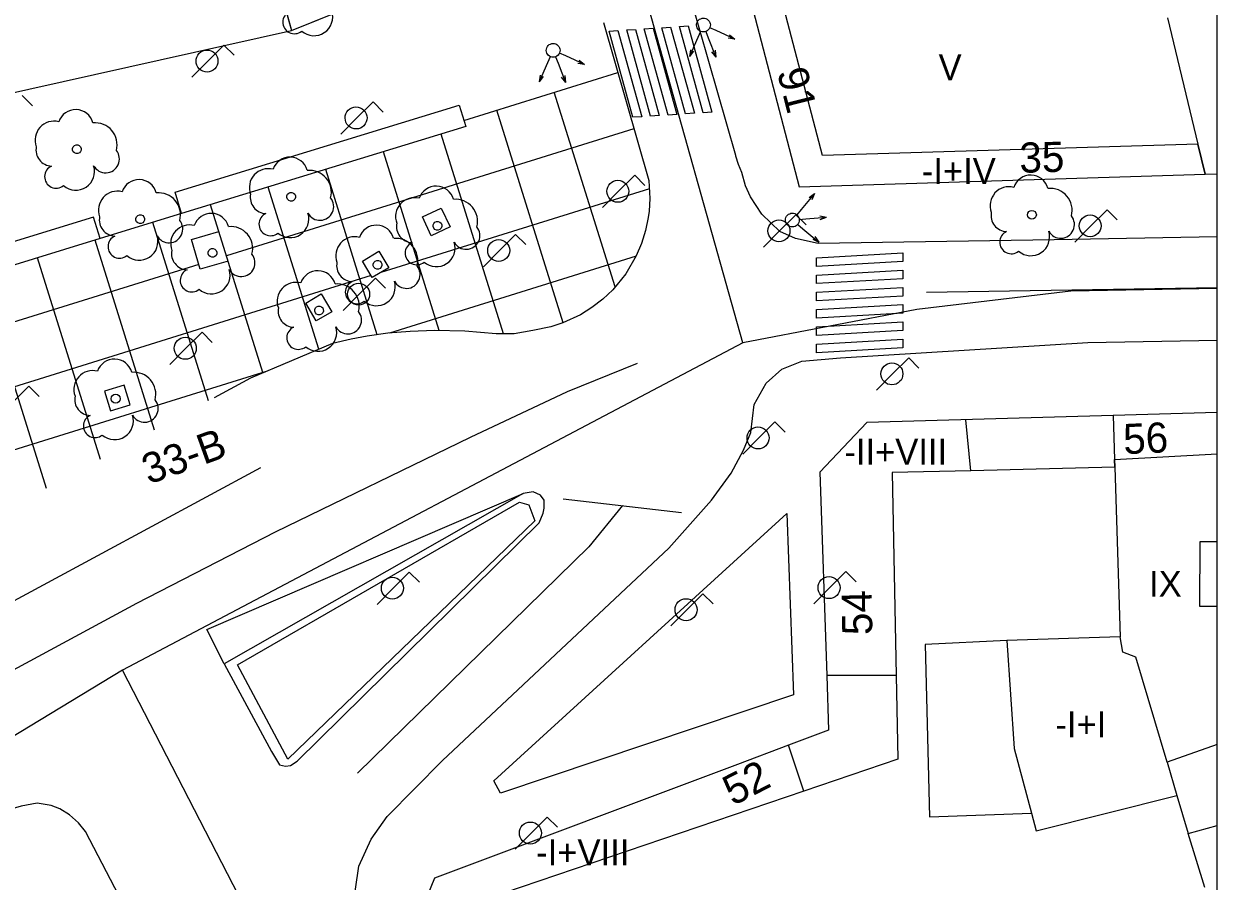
# Model space of a CAD drawing. Extents: x 282771 to 285132, y 4823109 to 4825496.
# Drawn here: x 285060.9 to 285130.1, y 4823913.8 to 4823963.6 of the extents above; entities that cross this region are included whole.
import ezdxf

# ---------------------------------------------------------------- set-up
doc = ezdxf.new("R2010")
doc.units = 0
for name, color, linetype in [('ACERA-BORDILLO', 7, 'Continuous'), ('ACERA-INTERIOR', 7, 'Continuous'), ('ARBOL', 7, 'Continuous'), ('BORDILLO', 7, 'Continuous'), ('CALLE-EJE', 7, 'Continuous'), ('Default', 7, 'Continuous'), ('EDIFICIO', 7, 'Continuous'), ('FAROLA', 7, 'Continuous'), ('INTERIOR-EDIFICIO', 7, 'Continuous'), ('MEDIANERA', 7, 'Continuous'), ('NUM-LOCAL', 7, 'Continuous'), ('NUM-PORTAL', 7, 'Continuous'), ('NUM-VADO', 7, 'Continuous'), ('PASO-PEATONES', 7, 'Continuous'), ('SEMAFORO', 7, 'Continuous'), ('SENAL-VIARIA', 7, 'Continuous'), ('TXT-ALTURA-EDIFICIO', 7, 'Continuous'), ('ZONA-VERDE', 7, 'Continuous')]:
    doc.layers.add(name, color=color, linetype=linetype)

msp = doc.modelspace()

# ---------------------------------------------------------------- linework, layer by layer
at = {"layer": 'ACERA-BORDILLO'}
for points in [[(285120.638, 4823951.049), (285106.953, 4823950.851), (285105.647, 4823951.136), (285104.724, 4823951.532), (285103.692, 4823952.543), (285103.033, 4823953.553), (285102.748, 4823954.19), (285102.52, 4823954.963), (285102.336, 4823955.428), (285102.181, 4823955.904), (285102.168, 4823955.949), (285099.568, 4823965.059), (285087.959, 4824009.404), (285087.86, 4824010.914), (285088.392, 4824012.464), (285089.502, 4824013.671), (285090.877, 4824014.303), (285130.1, 4824023.911)], [(285094.504, 4823963.674), (285097.121, 4823954.503), (285097.157, 4823954.158), (285097.182, 4823953.447), (285097.141, 4823952.715), (285097.093, 4823952.343), (285096.94, 4823951.596), (285096.71, 4823950.852), (285096.401, 4823950.124), (285095.796, 4823949.088), (285095.036, 4823948.154), (285094.456, 4823947.604), (285093.83, 4823947.121), (285093.169, 4823946.71), (285092.137, 4823946.233), (285091.439, 4823946.007), (285090.402, 4823945.799), (285089.322, 4823945.602), (285088.278, 4823945.595), (285086.454, 4823945.76), (285084.689, 4823945.791), (285083.291, 4823945.74), (285081.994, 4823945.642), (285080.796, 4823945.465), (285079.853, 4823945.288), (285078.777, 4823945.049), (285074.028, 4823943.029), (285071.912, 4823941.89)], [(285130.1, 4823951.238), (285120.638, 4823951.049)], [(285130.1, 4823816.952), (285129.367, 4823817.208), (285128.187, 4823817.988), (285127.487, 4823819.018), (285088.568, 4823893.158), (285081.128, 4823907.858), (285080.158, 4823910.288), (285080.118, 4823913.368), (285080.298, 4823914.718), (285081.028, 4823916.288), (285081.958, 4823917.588), (285085.158, 4823920.838), (285098.288, 4823933.159), (285100.758, 4823935.949), (285101.908, 4823937.509), (285102.618, 4823938.849), (285103.044, 4823939.874), (285103.243, 4823941.502), (285103.946, 4823942.732), (285104.846, 4823943.545), (285106.01, 4823944.007), (285108.257, 4823944.217), (285122.608, 4823945.09), (285130.1, 4823945.238)], [(285074.607, 4823937.821), (285055.673, 4823927.612), (285051.322, 4823925.111), (285046.619, 4823922.767), (285042.525, 4823920.823), (285038.676, 4823919.171), (285034.524, 4823917.507), (285019.316, 4823912.807), (285016.121, 4823914.704), (284974.158, 4823901.948)], [(285102.457, 4823843.758), (285064.7, 4823916.246), (285064.456, 4823916.728), (285064.04, 4823917.236), (285063.512, 4823917.682), (285062.964, 4823918.038), (285062.462, 4823918.236), (285061.645, 4823918.36), (285060.721, 4823918.2), (285059.922, 4823917.969), (285058.981, 4823917.614), (285050.149, 4823912.953)]]:
    msp.add_lwpolyline(points, dxfattribs=at)
at = {"layer": 'ACERA-INTERIOR'}
for p, q in [((285063.595, 4824008.538), (285076.405, 4823963.203)), ((285076.405, 4823963.203), (285086.471, 4823967.277)), ((285055.015, 4823958.437), (285076.405, 4823963.203)), ((285086.399, 4823957.987), (285095.332, 4823960.773)), ((285095.171, 4823948.32), (285091.646, 4823959.623)), ((285092.155, 4823946.241), (285088.307, 4823958.582)), ((285096.265, 4823957.504), (285072.621, 4823950.132)), ((285088.691, 4823945.598), (285085.075, 4823957.194)), ((285084.964, 4823945.801), (285081.731, 4823956.169)), ((285081.378, 4823945.551), (285078.387, 4823955.143)), ((285077.976, 4823944.709), (285075.043, 4823954.117)), ((285097.162, 4823954.015), (285081.575, 4823949.155)), ((285074.733, 4823943.358), (285071.698, 4823953.092)), ((285071.581, 4823941.716), (285068.354, 4823952.066)), ((285065.295, 4823951.128), (285048.288, 4823945.911)), ((285068.448, 4823940.014), (285065.01, 4823951.04)), ((285065.314, 4823938.316), (285061.666, 4823950.014)), ((285096.394, 4823950.112), (285082.079, 4823945.648)), ((285071.024, 4823949.634), (285049.23, 4823942.838)), ((285081.017, 4823948.981), (285020.262, 4823930.037)), ((285062.179, 4823936.617), (285058.321, 4823948.989)), ((285074.986, 4823943.436), (285026.909, 4823928.446))]:
    msp.add_line(p, q, dxfattribs=at)
for points in [[(285070.025, 4823952.578), (285069.644, 4823953.82), (285086.126, 4823958.876), (285086.507, 4823957.634), (285070.025, 4823952.578), (285065.295, 4823951.128)], [(285084.507, 4823951.295), (285083.993, 4823952.385), (285085.082, 4823952.899), (285085.596, 4823951.809), (285084.507, 4823951.295)], [(285065.295, 4823951.128), (285064.914, 4823952.37), (285047.907, 4823947.153), (285048.288, 4823945.911)], [(285072.717, 4823949.826), (285071.107, 4823949.351), (285070.597, 4823951.077), (285072.181, 4823951.545)], [(285080.514, 4823949.825), (285081.475, 4823950.397), (285082.047, 4823949.436), (285081.086, 4823948.864), (285080.514, 4823949.825)], [(285077.229, 4823947.384), (285078.129, 4823947.917), (285078.74, 4823946.885), (285077.84, 4823946.352), (285077.229, 4823947.384)], [(285065.545, 4823942.273), (285065.902, 4823941.128), (285067.047, 4823941.485), (285066.69, 4823942.63), (285065.545, 4823942.273)]]:
    msp.add_lwpolyline(points, dxfattribs=at)
at = {"layer": 'ARBOL'}
for centre in [(285119.356, 4823952.51), (285066.198, 4823941.839)]:
    msp.add_circle(centre, 0.255, dxfattribs=at)
for centre, radius, start, end in [((285076.563, 4823963.686), 0.672, 113.73669, 309.47246), ((285077.703, 4823963.986), 1.086, 228.95444, 17.92792), ((285119.286, 4823953.77), 1.038, 15.64225, 161.38431), ((285118.026, 4823953.04), 1.097, 75.43176, 200.55605), ((285120.416, 4823952.77), 1.272, 345.0327, 95.79922), ((285117.916, 4823952.47), 0.935, 168.59894, 268.13232), ((285121.026, 4823951.94), 0.797, 208.96243, 38.99099), ((285118.156, 4823950.92), 0.672, 113.73669, 309.47246), ((285119.296, 4823951.22), 1.086, 228.95444, 17.92792), ((285066.128, 4823943.099), 1.038, 15.64225, 161.38431), ((285064.868, 4823942.369), 1.097, 75.43176, 200.55605), ((285067.258, 4823942.099), 1.272, 345.0327, 95.79922), ((285064.758, 4823941.799), 0.935, 168.59894, 268.13232), ((285067.868, 4823941.269), 0.797, 208.96243, 38.99099), ((285064.998, 4823940.249), 0.672, 113.73669, 309.47246), ((285066.138, 4823940.549), 1.086, 228.95444, 17.92792)]:
    msp.add_arc(centre, radius, start, end, dxfattribs=at)
for centre, major_axis, start_param, end_param in [((285063.88, 4823957.573), (0.57, 0.868), 5.566983, 8.110662), ((285062.62, 4823956.843), (0.603, 0.916), 0.327321, 2.511152), ((285065.01, 4823956.573), (0.699, 1.063), 5.032745, 6.965986), ((285062.51, 4823956.273), (-0.514, -0.782), 5.094988, 6.832173), ((285065.62, 4823955.743), (-0.438, -0.666), 5.799464, 9.116088), ((285063.89, 4823955.023), (-0.596, -0.907), 6.14839, 8.748468), ((285076.312, 4823954.816), (0.57, 0.868), 5.566718, 8.110397), ((285062.75, 4823954.723), (-0.369, -0.561), 4.137461, 7.553695), ((285075.052, 4823954.086), (0.602, 0.917), 0.327057, 2.510888), ((285077.442, 4823953.816), (0.699, 1.063), 5.032481, 6.965721), ((285067.556, 4823953.511), (0.571, 0.868), 5.567014, 8.110692), ((285084.793, 4823953.133), (0.57, 0.868), 5.566539, 8.110218), ((285066.296, 4823952.781), (0.603, 0.916), 0.327352, 2.511183), ((285068.686, 4823952.511), (0.699, 1.063), 5.032776, 6.966017), ((285074.942, 4823953.516), (-0.514, -0.782), 5.094724, 6.831909), ((285078.052, 4823952.986), (-0.438, -0.666), 5.799199, 9.115824), ((285083.533, 4823952.403), (0.602, 0.917), 0.326878, 2.510708), ((285085.923, 4823952.133), (0.699, 1.064), 5.032302, 6.965542), ((285071.745, 4823951.554), (0.57, 0.868), 5.566967, 8.110645), ((285075.182, 4823951.966), (-0.369, -0.562), 4.137197, 7.55343), ((285076.322, 4823952.266), (-0.596, -0.907), 6.148126, 8.748204), ((285066.186, 4823952.211), (-0.514, -0.782), 5.095019, 6.832204), ((285069.296, 4823951.681), (-0.438, -0.666), 5.799495, 9.116119), ((285070.485, 4823950.824), (0.602, 0.916), 0.327305, 2.511136), ((285081.325, 4823950.867), (0.57, 0.868), 5.566722, 8.110401), ((285083.423, 4823951.833), (-0.514, -0.782), 5.094544, 6.831729), ((285066.426, 4823950.661), (-0.369, -0.561), 4.137492, 7.553726), ((285067.566, 4823950.961), (-0.596, -0.907), 6.148421, 8.748499), ((285072.875, 4823950.554), (0.699, 1.063), 5.032729, 6.96597), ((285080.065, 4823950.137), (0.602, 0.917), 0.327061, 2.510891), ((285086.533, 4823951.303), (-0.437, -0.666), 5.79902, 9.115644), ((285082.455, 4823949.867), (0.699, 1.063), 5.032485, 6.965725), ((285083.663, 4823950.283), (-0.369, -0.562), 4.137017, 7.553251), ((285084.803, 4823950.583), (-0.596, -0.907), 6.147946, 8.748024), ((285070.375, 4823950.254), (-0.514, -0.782), 5.094972, 6.832157), ((285073.485, 4823949.724), (-0.438, -0.666), 5.799448, 9.116072), ((285070.615, 4823948.704), (-0.369, -0.561), 4.137445, 7.553679), ((285071.755, 4823949.004), (-0.596, -0.907), 6.148374, 8.748452), ((285077.926, 4823948.223), (0.57, 0.868), 5.566917, 8.110596), ((285079.955, 4823949.567), (-0.514, -0.782), 5.094727, 6.831912), ((285083.065, 4823949.037), (-0.438, -0.666), 5.799203, 9.115827), ((285076.666, 4823947.493), (0.602, 0.916), 0.327256, 2.511087), ((285079.056, 4823947.223), (0.699, 1.063), 5.03268, 6.96592), ((285080.195, 4823948.017), (-0.369, -0.562), 4.1372, 7.553434), ((285081.335, 4823948.317), (-0.596, -0.907), 6.148129, 8.748207), ((285076.556, 4823946.923), (-0.514, -0.782), 5.094923, 6.832108), ((285079.666, 4823946.393), (-0.438, -0.666), 5.799398, 9.116023), ((285076.796, 4823945.373), (-0.369, -0.562), 4.137396, 7.553629), ((285077.936, 4823945.673), (-0.596, -0.907), 6.148325, 8.748403)]:
    msp.add_ellipse(centre, major_axis=major_axis, ratio=0.999978, start_param=start_param, end_param=end_param, dxfattribs=at)
for centre in [(285063.95, 4823956.313), (285076.382, 4823953.556), (285067.626, 4823952.251), (285084.863, 4823951.873), (285071.815, 4823950.294), (285081.395, 4823949.607), (285077.996, 4823946.963)]:
    msp.add_ellipse(centre, major_axis=(0.14, 0.213), ratio=0.999978, dxfattribs=at)
at = {"layer": 'BORDILLO'}
msp.add_lwpolyline([(285075.239, 4823921.361), (285075.694, 4823920.596), (285076.045, 4823920.513), (285076.334, 4823920.555), (285076.727, 4823920.803), (285090.777, 4823934.632), (285091.004, 4823935.191), (285091.066, 4823935.48), (285091.066, 4823935.955), (285090.839, 4823936.245), (285090.426, 4823936.431), (285089.847, 4823936.327), (285072.5, 4823926.462), (285075.239, 4823921.361)], dxfattribs=at)
at = {"layer": 'CALLE-EJE'}
for q in [(285082.749, 4824015.629), (285066.598, 4823926.088)]:
    msp.add_line((285102.587, 4823945.088), q, dxfattribs=at)
for points in [[(285130.1, 4823948.226), (285121.618, 4823948.069), (285112.673, 4823947.015), (285102.587, 4823945.088)], [(285066.598, 4823926.088), (285041.518, 4823910.878)], [(285112.117, 4823837.778), (285066.598, 4823926.088)]]:
    msp.add_lwpolyline(points, dxfattribs=at)
at = {"layer": 'Default'}
msp.add_lwpolyline([(282771.5, 4823109), (285130.1, 4823109), (285130.1, 4825495.5)], dxfattribs=at)
at = {"layer": 'EDIFICIO'}
for points in [[(285098.549, 4823982.089), (285103.068, 4823964.799), (285105.858, 4823954.139), (285129.408, 4823954.859), (285130.1, 4823954.88)], [(285130.1, 4823941.035), (285124.068, 4823940.869), (285109.768, 4823940.459), (285107.058, 4823937.579), (285107.448, 4823925.769), (285107.558, 4823922.609), (285105.238, 4823921.728), (285102.268, 4823920.618), (285084.698, 4823914.008), (285083.288, 4823910.548), (285105.537, 4823867.118), (285108.987, 4823860.368), (285122.167, 4823834.668), (285130.1, 4823820.45)]]:
    msp.add_lwpolyline(points, dxfattribs=at)
at = {"layer": 'FAROLA'}
for p, q in [((285072.478, 4823962.359), (285071.538, 4823961.429)), ((285073.068, 4823961.769), (285072.478, 4823962.359)), ((285071.538, 4823961.429), (285070.608, 4823960.489)), ((285061.368, 4823958.838), (285060.778, 4823959.428)), ((285081.128, 4823959.059), (285080.188, 4823958.129)), ((285081.718, 4823958.469), (285081.128, 4823959.059)), ((285080.188, 4823958.129), (285079.258, 4823957.189)), ((285096.312, 4823954.803), (285095.372, 4823953.873)), ((285096.902, 4823954.213), (285096.312, 4823954.803)), ((285095.372, 4823953.873), (285094.442, 4823952.933)), ((285123.714, 4823952.799), (285122.774, 4823951.869)), ((285124.304, 4823952.209), (285123.714, 4823952.799)), ((285105.659, 4823952.508), (285104.719, 4823951.578)), ((285106.249, 4823951.918), (285105.659, 4823952.508)), ((285089.401, 4823951.366), (285088.461, 4823950.436)), ((285089.991, 4823950.776), (285089.401, 4823951.366)), ((285104.719, 4823951.578), (285103.789, 4823950.638)), ((285122.774, 4823951.869), (285121.844, 4823950.929)), ((285088.461, 4823950.436), (285087.531, 4823949.496)), ((285081.271, 4823948.832), (285080.331, 4823947.902)), ((285081.861, 4823948.242), (285081.271, 4823948.832)), ((285080.331, 4823947.902), (285079.401, 4823946.962)), ((285071.216, 4823945.696), (285070.276, 4823944.766)), ((285071.806, 4823945.106), (285071.216, 4823945.696)), ((285070.276, 4823944.766), (285069.346, 4823943.826)), ((285112.211, 4823944.208), (285111.271, 4823943.278)), ((285112.801, 4823943.618), (285112.211, 4823944.208)), ((285111.271, 4823943.278), (285110.341, 4823942.338)), ((285061.167, 4823942.563), (285060.227, 4823941.633)), ((285061.757, 4823941.973), (285061.167, 4823942.563)), ((285104.448, 4823940.489), (285103.508, 4823939.559)), ((285105.038, 4823939.899), (285104.448, 4823940.489)), ((285103.508, 4823939.559), (285102.578, 4823938.619)), ((285083.235, 4823931.774), (285082.295, 4823930.844)), ((285083.825, 4823931.184), (285083.235, 4823931.774)), ((285108.565, 4823931.805), (285107.625, 4823930.875)), ((285109.155, 4823931.215), (285108.565, 4823931.805)), ((285082.295, 4823930.844), (285081.365, 4823929.904)), ((285100.271, 4823930.52), (285099.331, 4823929.59)), ((285100.861, 4823929.93), (285100.271, 4823930.52)), ((285107.625, 4823930.875), (285106.695, 4823929.935)), ((285099.331, 4823929.59), (285098.401, 4823928.65)), ((285091.24, 4823917.564), (285090.3, 4823916.634)), ((285091.83, 4823916.974), (285091.24, 4823917.564)), ((285090.3, 4823916.634), (285089.37, 4823915.694))]:
    msp.add_line(p, q, dxfattribs=at)
for centre in [(285095.332, 4823953.873), (285104.679, 4823951.578), (285122.734, 4823951.869), (285088.421, 4823950.436), (285080.291, 4823947.902), (285070.236, 4823944.766), (285111.231, 4823943.278), (285082.255, 4823930.844), (285107.585, 4823930.875), (285099.291, 4823929.59), (285090.26, 4823916.634)]:
    msp.add_circle(centre, 0.638, dxfattribs=at)
for centre in [(285071.498, 4823961.429), (285080.148, 4823958.129), (285103.468, 4823939.559)]:
    msp.add_ellipse(centre, major_axis=(0.35, 0.533), ratio=0.999978, dxfattribs=at)
at = {"layer": 'INTERIOR-EDIFICIO'}
for points in [[(285130.1, 4823929.786), (285129.098, 4823929.789), (285129.118, 4823933.549), (285130.1, 4823933.546)], [(285130.1, 4823921.763), (285127.2, 4823920.743), (285125.388, 4823926.839), (285124.638, 4823927.129), (285124.478, 4823928.029), (285117.908, 4823927.799), (285118.318, 4823921.549), (285119.328, 4823917.779), (285119.608, 4823916.759), (285127.77, 4823918.822), (285128.428, 4823916.609), (285130.1, 4823917.077)]]:
    msp.add_lwpolyline(points, dxfattribs=at)
at = {"layer": 'MEDIANERA'}
for p, q in [((285128.986, 4823956.609), (285128.988, 4823956.609)), ((285124.068, 4823940.869), (285124.15, 4823938.31)), ((285115.818, 4823937.659), (285115.518, 4823940.619)), ((285124.15, 4823938.31), (285130.1, 4823938.637)), ((285124.15, 4823938.31), (285124.164, 4823937.859)), ((285124.158, 4823937.859), (285115.818, 4823937.659)), ((285124.164, 4823937.859), (285124.478, 4823928.029)), ((285111.478, 4823925.769), (285107.448, 4823925.769)), ((285106.128, 4823919.058), (285105.238, 4823921.728)), ((285129.377, 4823913.481), (285128.428, 4823916.609))]:
    msp.add_line(p, q, dxfattribs=at)
for points in [[(285127.218, 4823963.939), (285128.986, 4823956.609), (285107.208, 4823955.949), (285104.768, 4823965.269)], [(285129.413, 4823954.859), (285128.986, 4823956.609), (285129.413, 4823954.859)], [(285124.158, 4823937.859), (285124.138, 4823938.309), (285124.15, 4823938.31)], [(285115.818, 4823937.659), (285111.238, 4823937.549), (285111.478, 4823925.769)], [(285117.908, 4823927.799), (285113.168, 4823927.579), (285113.418, 4823917.569), (285119.328, 4823917.779)], [(285111.478, 4823925.769), (285111.578, 4823920.919), (285106.128, 4823919.058)], [(285127.188, 4823920.739), (285127.2, 4823920.743), (285127.77, 4823918.822)], [(285106.128, 4823919.058), (285087.668, 4823912.788), (285086.078, 4823909.468), (285087.878, 4823906.048)]]:
    msp.add_lwpolyline(points, dxfattribs=at)
at = {"layer": 'PASO-PEATONES'}
for points in [[(285094.828, 4823963.166), (285095.338, 4823963.199), (285096.718, 4823958.199), (285096.208, 4823958.166)], [(285095.847, 4823963.233), (285096.356, 4823963.266), (285097.736, 4823958.266), (285097.227, 4823958.232)], [(285096.866, 4823963.3), (285097.375, 4823963.333), (285098.755, 4823958.333), (285098.246, 4823958.299)], [(285097.885, 4823963.366), (285098.394, 4823963.4), (285099.774, 4823958.4), (285099.265, 4823958.366)], [(285098.904, 4823963.433), (285099.413, 4823963.467), (285100.793, 4823958.466), (285100.284, 4823958.433)], [(285106.859, 4823949.516), (285106.859, 4823950.017), (285111.866, 4823950.299), (285111.866, 4823949.798)], [(285106.859, 4823948.515), (285106.859, 4823949.015), (285111.866, 4823949.297), (285111.866, 4823948.796)], [(285106.859, 4823947.513), (285106.859, 4823948.014), (285111.866, 4823948.296), (285111.866, 4823947.795)], [(285106.859, 4823946.511), (285106.859, 4823947.012), (285111.866, 4823947.294), (285111.866, 4823946.793), (285110.89, 4823946.738)], [(285106.859, 4823945.51), (285106.859, 4823946.011), (285107.885, 4823946.068), (285111.866, 4823946.292), (285111.866, 4823945.792)], [(285106.859, 4823944.508), (285106.859, 4823945.009), (285111.866, 4823945.291), (285111.866, 4823944.79)]]:
    msp.add_lwpolyline(points, close=True, dxfattribs=at)
at = {"layer": 'SEMAFORO'}
for p, q in [((285100.135, 4823963.154), (285099.972, 4823962.788)), ((285100.44, 4823963.149), (285100.581, 4823962.779)), ((285101.029, 4823963.193), (285100.664, 4823963.356)), ((285102.124, 4823962.703), (285101.029, 4823963.193)), ((285099.972, 4823962.788), (285099.483, 4823961.693)), ((285100.581, 4823962.779), (285101.011, 4823961.656)), ((285102.124, 4823962.703), (285101.737, 4823962.767)), ((285101.818, 4823962.95), (285102.124, 4823962.703)), ((285091.415, 4823961.684), (285091.252, 4823961.318)), ((285091.72, 4823961.679), (285091.861, 4823961.309)), ((285092.309, 4823961.723), (285091.944, 4823961.886)), ((285093.404, 4823961.233), (285092.309, 4823961.723)), ((285099.546, 4823962.08), (285099.483, 4823961.693)), ((285099.729, 4823961.999), (285099.483, 4823961.693)), ((285100.769, 4823961.973), (285101.011, 4823961.656)), ((285100.98, 4823962.053), (285101.011, 4823961.656)), ((285091.252, 4823961.318), (285090.763, 4823960.223)), ((285091.861, 4823961.309), (285092.291, 4823960.186)), ((285093.404, 4823961.233), (285093.017, 4823961.297)), ((285093.098, 4823961.479), (285093.404, 4823961.233)), ((285090.826, 4823960.61), (285090.763, 4823960.223)), ((285091.009, 4823960.529), (285090.763, 4823960.223)), ((285092.049, 4823960.503), (285092.291, 4823960.186)), ((285092.26, 4823960.583), (285092.291, 4823960.186)), ((285106.745, 4823953.737), (285105.973, 4823952.818)), ((285106.424, 4823953.51), (285106.745, 4823953.737)), ((285106.745, 4823953.737), (285106.577, 4823953.382)), ((285105.973, 4823952.818), (285105.716, 4823952.512)), ((285105.765, 4823951.948), (285106.071, 4823951.691)), ((285105.853, 4823952.24), (285106.247, 4823952.274)), ((285106.247, 4823952.274), (285107.445, 4823952.379)), ((285107.055, 4823952.458), (285107.445, 4823952.379)), ((285107.074, 4823952.233), (285107.445, 4823952.379)), ((285106.071, 4823951.691), (285106.99, 4823950.919)), ((285106.764, 4823951.24), (285106.99, 4823950.919)), ((285106.635, 4823951.087), (285106.99, 4823950.919))]:
    msp.add_line(p, q, dxfattribs=at)
for centre, major_axis in [((285100.298, 4823963.519), (-0.219, -0.335)), ((285091.578, 4823962.049), (-0.219, -0.334)), ((285105.459, 4823952.205), (-0.219, -0.334))]:
    msp.add_ellipse(centre, major_axis=major_axis, ratio=0.999978, dxfattribs=at)
at = {"layer": 'SENAL-VIARIA'}
for p, q in [((285113.24, 4823948.016), (285130.1, 4823948.295)), ((285092.164, 4823936.035), (285099.034, 4823935.24))]:
    msp.add_line(p, q, dxfattribs=at)
for points in [[(285041.621, 4823916.694), (285045.761, 4823918.512), (285055.488, 4823923.54), (285067.42, 4823929.98), (285075.481, 4823934.119), (285086.785, 4823939.602), (285092.417, 4823942.261), (285096.467, 4823943.907)], [(285072.5, 4823926.462), (285071.497, 4823928.451), (285089.847, 4823936.327)], [(285095.599, 4823935.638), (285093.646, 4823933.25), (285080.232, 4823920.118)]]:
    msp.add_lwpolyline(points, dxfattribs=at)
at = {"layer": 'ZONA-VERDE'}
for p, q in [((285073.26, 4823926.39), (285089.633, 4823935.839)), ((285089.633, 4823935.839), (285090.169, 4823935.672)), ((285090.169, 4823935.672), (285090.515, 4823934.744)), ((285090.515, 4823934.744), (285076.184, 4823920.92)), ((285088.131, 4823919.659), (285105.137, 4823935.179)), ((285105.137, 4823935.179), (285105.525, 4823924.651)), ((285076.184, 4823920.92), (285073.26, 4823926.39)), ((285105.525, 4823924.651), (285088.526, 4823918.954)), ((285088.526, 4823918.954), (285088.131, 4823919.659))]:
    msp.add_line(p, q, dxfattribs=at)
msp.add_lwpolyline([(285073.37, 4824010.389), (285064.04, 4824008.287), (285076.405, 4823963.203), (285084.7, 4823966.56), (285073.37, 4824010.389)], dxfattribs=at)

# ---------------------------------------------------------------- texts
at = {"layer": 'NUM-LOCAL'}
msp.add_text('91', height=1.75, rotation=284.23669, dxfattribs=at).set_placement((285104.56, 4823960.813))
at = {"layer": 'NUM-PORTAL'}
for s, rotation, p in [('35', 1.52061, (285118.651, 4823954.941)), ('56', 2.54062, (285124.69, 4823938.616)), ('54', 90.96946, (285110.102, 4823928.132)), ('52', 27.06056, (285102.01, 4823918.189))]:
    msp.add_text(s, height=1.75, rotation=rotation, dxfattribs=at).set_placement(p)
at = {"layer": 'NUM-VADO'}
msp.add_text('33-B', height=1.75, rotation=19.76779, dxfattribs=at).set_placement((285068.118, 4823936.849))
at = {"layer": 'TXT-ALTURA-EDIFICIO'}
for s, p in [('V', (285113.94, 4823960.319)), ('-I+IV', (285112.967, 4823954.299)), ('-II+VIII', (285108.475, 4823938.009)), ('IX', (285126.151, 4823930.349)), ('-I+I', (285120.715, 4823922.189)), ('-I+VIII', (285090.595, 4823914.768))]:
    msp.add_text(s, height=1.5, rotation=0.0006, dxfattribs=at).set_placement(p)

doc.saveas('drawing.dxf')
